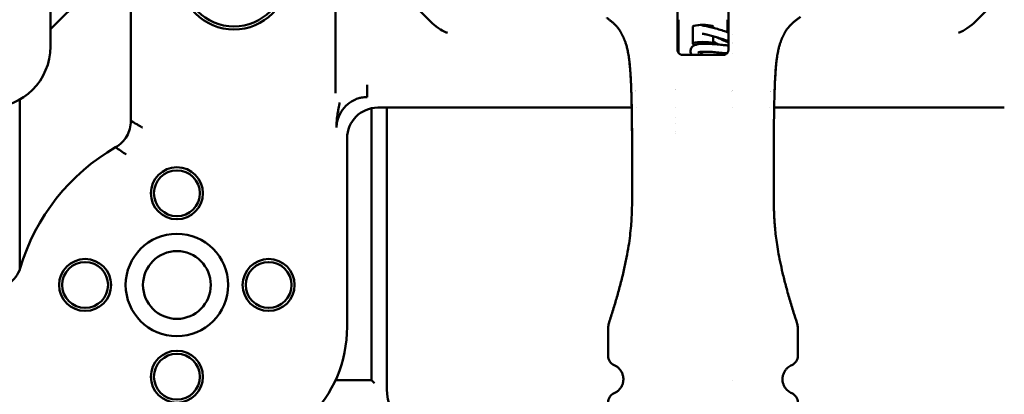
# Model space of a CAD drawing. Header units: millimetres. Extents: x 0 to 14369, y -869 to 2970.
# Tile 424 of 656: x 2446 to 2639, y 2360 to 2433. Entities that reach past the tile are written whole.
import ezdxf

# ---------------------------------------------------------------- set-up
doc = ezdxf.new("R2010")
doc.units = ezdxf.units.MM
doc.header["$LTSCALE"] = 10
doc.layers.add('Bemaßung (ISO)', color=7, linetype='Continuous', lineweight=25)
doc.layers.add('Sichtbar (ISO)', color=7, linetype='Continuous', lineweight=50)
doc.styles.add('Notiztext (DIN)', font='isocpeur.ttf')
doc.dimstyles.new('Standard (DIN)', dxfattribs={"dimscale": 10, "dimtxt": 3.5, "dimasz": 2.5, "dimexe": 3.175, "dimexo": 0.8, "dimgap": 0.8, "dimtad": 1, "dimrnd": 1e-08, "dimzin": 0, "dimtxsty": 'Notiztext (DIN)', "dimcen": 0.09, "dimdle": 10, "dimclrd": 256, "dimclre": 256, "dimclrt": 256, "dimadec": 0, "dimazin": 0, "dimtfac": 1, "dimtmove": 0, "dimatfit": 3, "dimfxl": 1, "dimtolj": 1, "dimtzin": 0, "dimlwd": -1, "dimlwe": -1, "dimarcsym": 0})

# ---------------------------------------------------------------- blocks, each defined once
blk = doc.blocks.new('*D22')
at = {"layer": 'Bemaßung (ISO)', "transparency": 16777216}
for p, q in [((2248.75, 2497.92), (2248.75, 2522.92)), ((2521.78, 2472.92), (2217, 2472.92)), ((2248.75, 2472.92), (2248.75, 2454.92)), ((2525.78, 2454.92), (2217, 2454.92)), ((2248.75, 2429.92), (2248.75, 2404.92))]:
    blk.add_line(p, q, dxfattribs=at)
for points in [[(2244.58, 2497.92), (2252.91, 2497.92), (2248.75, 2472.92)], [(2244.58, 2429.92), (2252.91, 2429.92), (2248.75, 2454.92)]]:
    blk.add_solid(points, dxfattribs=at)
at = {"layer": 'Defpoints', "color": 0, "transparency": 16777216}
for p in [(2529.78, 2472.92), (2248.75, 2454.92), (2533.78, 2454.92)]:
    blk.add_point(p, dxfattribs=at)
at = {"layer": 'Bemaßung (ISO)', "transparency": 16777216, "insert": (2198.75, 2424.55), "char_height": 35, "attachment_point": 1, "rotation": 90, "style": 'Notiztext (DIN)'}
blk.add_mtext('\\A1;9,00', dxfattribs=at)

msp = doc.modelspace()

# ---------------------------------------------------------------- linework, layer by layer
at = {"layer": 'Sichtbar (ISO)'}
for p, q in [((2507.717, 2456.745), (2507.716, 2418.754)), ((2451.783, 2427.924), (2451.783, 2451.426)), ((2467.582, 2447.432), (2467.582, 2413.334)), ((2451.783, 2431.302), (2464.854, 2444.373)), ((2451.783, 2431.302), (2464.854, 2444.373)), ((2574.783, 2427.283), (2574.783, 2443.02)), ((2584.783, 2443.057), (2584.783, 2427.283)), ((2526.406, 2432.756), (2519.615, 2439.547)), ((2639.951, 2439.547), (2633.16, 2432.756)), ((2574.983, 2433.189), (2574.983, 2427.789)), ((2577.783, 2431.835), (2577.783, 2428.482)), ((2577.783, 2431.835), (2577.783, 2428.482)), ((2581.783, 2431.835), (2581.783, 2431.611)), ((2581.783, 2431.835), (2581.783, 2431.611)), ((2584.583, 2430.747), (2584.583, 2433.189)), ((2581.783, 2429.953), (2581.783, 2428.482)), ((2581.783, 2429.953), (2581.783, 2428.482)), ((2585.562, 2430.379), (2585.562, 2430.379)), ((2578.092, 2428.153), (2577.811, 2428.426)), ((2578.092, 2428.153), (2577.811, 2428.426)), ((2581.731, 2428.404), (2581.755, 2428.426)), ((2581.731, 2428.404), (2581.755, 2428.426)), ((2584.583, 2428.811), (2584.583, 2428.811)), ((2585.562, 2428.63), (2585.562, 2428.629)), ((2585.562, 2428.417), (2585.562, 2428.417)), ((2574.983, 2427.789), (2574.983, 2426.683)), ((2581.981, 2426.284), (2577.896, 2426.284)), ((2585.562, 2426.535), (2585.562, 2426.535)), ((2507.716, 2422.403), (2507.716, 2422.403)), ((2507.716, 2422.403), (2507.716, 2422.403)), ((2513.894, 2418.006), (2513.894, 2420.402)), ((2507.716, 2419.403), (2507.716, 2419.403)), ((2507.716, 2419.403), (2507.716, 2419.403)), ((2445.783, 2384.238), (2445.783, 2417.531)), ((2445.783, 2384.238), (2445.783, 2417.531)), ((2514.783, 2415.804), (2514.783, 2362.444)), ((2514.783, 2362.444), (2514.783, 2415.804)), ((2515.976, 2415.924), (2565.807, 2415.924)), ((2517.783, 2360.687), (2517.783, 2415.924)), ((2517.783, 2360.687), (2517.783, 2415.924)), ((2566.653, 2415.924), (2566.664, 2415.924)), ((2574.316, 2415.924), (2574.317, 2415.924)), ((2585.562, 2415.924), (2585.562, 2415.924)), ((2592.852, 2415.924), (2592.866, 2415.924)), ((2593.759, 2415.924), (2638.903, 2415.924)), ((2574.316, 2414.076), (2574.317, 2414.076)), ((2574.316, 2412.86), (2574.317, 2412.86)), ((2574.317, 2411.315), (2574.316, 2411.315)), ((2574.316, 2410.825), (2574.317, 2410.825)), ((2509.984, 2372.924), (2509.984, 2409.932)), ((2561.172, 2367.217), (2561.172, 2372.516)), ((2598.394, 2372.516), (2598.394, 2367.217)), ((2514.783, 2362.444), (2507.702, 2362.444)), ((2515.383, 2361.844), (2514.783, 2362.444)), ((2585.562, 2362.444), (2585.562, 2362.444)), ((2585.562, 2362.444), (2585.562, 2362.444))]:
    msp.add_line(p, q, dxfattribs=at)
for centre, radius in [((2487.783, 2441.924), 10.65), ((2487.783, 2441.924), 10.05), ((2476.584, 2399.122), 5.1), ((2476.584, 2399.122), 4.5), ((2476.584, 2381.122), 10.05), ((2476.584, 2381.122), 6.647), ((2458.584, 2381.122), 5.1), ((2458.584, 2381.122), 4.5), ((2494.584, 2381.122), 5.1), ((2494.584, 2381.122), 4.5), ((2476.584, 2363.122), 5.1), ((2476.584, 2363.122), 4.5)]:
    msp.add_circle(centre, radius, dxfattribs=at)
for centre, radius, start, end in [((2439.783, 2427.924), 12, 270, 0), ((2572.983, 2420.724), 1.8, 317.78723, 317.80713), ((2586.583, 2420.724), 1.8, 235.43778, 235.45368), ((2484.783, 2372.924), 40.601, 119.85307, 163.55156), ((2484.783, 2372.924), 25.201, 270, 0), ((2563.172, 2367.217), 2, 180, 246.42409), ((2596.394, 2367.217), 2, 293.57818, 0), ((2527.783, 2360.687), 10, 180, 225), ((2527.783, 2360.687), 10, 180, 225), ((2563.172, 2358.052), 2, 113.57772, 180), ((2596.394, 2358.052), 2, 0, 66.4223)]:
    msp.add_arc(centre, radius, start, end, dxfattribs=at)
for centre, major_axis, ratio, start_param, end_param in [((2579.783, 2431.835), (2, 0), 0.1650476, 0, 3.1415927), ((2579.783, 2431.835), (-2, 0), 0.1650476, 3.1415927, 6.2831853), ((2579.783, 2428.482), (-2, 0), 0.1650476, 2.973459, 6.451319), ((2579.783, 2428.482), (-2, 0), 0.1650476, 2.973459, 6.451319), ((2515.992, 2409.915), (4.254, -4.254), 0.9972647, 2.357564, 3.9256213), ((2569.89, 2397.931), (-4, 0.035), 0.0007858, 6.2831599, 6.283185)]:
    msp.add_ellipse(centre, major_axis=major_axis, ratio=ratio, start_param=start_param, end_param=end_param, dxfattribs=at)
for points, knots in [([(2526.406, 2432.756), (2526.773, 2432.389), (2527.271, 2431.948), (2528.388, 2431.201), (2528.882, 2430.928), (2529.477, 2430.661), (2529.561, 2430.625), (2529.645, 2430.59)], [-0.20060988, -0.20060988, -0.20060988, -0.20060988, -0.08414371, -0.08414371, 0, 0, 0.01367688, 0.01367688, 0.01367688, 0.01367688]), ([(2560.918, 2433.532), (2560.924, 2433.528), (2560.975, 2433.491), (2561.086, 2433.412), (2561.271, 2433.275), (2561.469, 2433.125), (2561.672, 2432.966), (2561.873, 2432.803), (2562.069, 2432.638), (2562.256, 2432.473), (2562.432, 2432.31), (2562.597, 2432.15), (2562.749, 2431.993), (2562.889, 2431.84), (2563.017, 2431.691), (2563.134, 2431.545), (2563.241, 2431.405), (2563.338, 2431.268), (2563.427, 2431.136), (2563.507, 2431.008), (2563.582, 2430.885), (2563.652, 2430.762), (2563.722, 2430.636), (2563.794, 2430.504), (2563.864, 2430.372), (2563.933, 2430.238), (2564.001, 2430.103), (2564.069, 2429.963), (2564.139, 2429.816), (2564.212, 2429.654), (2564.291, 2429.473), (2564.376, 2429.267), (2564.469, 2429.031), (2564.567, 2428.761), (2564.669, 2428.455), (2564.774, 2428.111), (2564.879, 2427.726), (2564.982, 2427.296), (2565.083, 2426.815), (2565.181, 2426.277), (2565.272, 2425.678), (2565.358, 2425.014), (2565.436, 2424.281), (2565.506, 2423.474), (2565.57, 2422.587), (2565.626, 2421.614), (2565.676, 2420.549), (2565.72, 2419.386), (2565.758, 2418.119), (2565.791, 2416.743), (2565.82, 2415.245), (2565.843, 2413.635), (2565.862, 2411.963), (2565.875, 2410.309), (2565.884, 2408.75), (2565.889, 2407.325), (2565.893, 2406.025), (2565.895, 2404.797), (2565.896, 2403.585), (2565.897, 2402.368), (2565.897, 2401.157), (2565.897, 2399.948), (2565.897, 2398.707), (2565.887, 2397.384), (2565.859, 2395.947), (2565.796, 2394.378), (2565.68, 2392.658), (2565.49, 2390.772), (2565.204, 2388.703), (2564.804, 2386.43), (2564.274, 2383.947), (2563.631, 2381.349), (2562.913, 2378.745), (2562.147, 2376.182), (2561.627, 2374.55), (2561.368, 2373.753)], [0.00000054, 0.00000054, 0.00000054, 0.00000054, 0.00182283, 0.01485282, 0.02673262, 0.03755362, 0.04743493, 0.05648361, 0.06478012, 0.07238643, 0.07936199, 0.08576692, 0.0916643, 0.09711775, 0.10217143, 0.10683699, 0.11112834, 0.11508436, 0.11872659, 0.12204026, 0.12504781, 0.12784959, 0.13057872, 0.13331632, 0.13606522, 0.13880542, 0.14153627, 0.14430399, 0.14719876, 0.15032447, 0.15378555, 0.15767358, 0.16206137, 0.1670042, 0.17249671, 0.17849497, 0.18501968, 0.19214647, 0.19994651, 0.20847931, 0.21779741, 0.22795346, 0.2390122, 0.25105424, 0.26417261, 0.27847226, 0.29405693, 0.31101279, 0.32942646, 0.34937001, 0.37103462, 0.39464358, 0.41938803, 0.44369612, 0.46648031, 0.48709745, 0.50555371, 0.52290223, 0.54035477, 0.55811621, 0.57567669, 0.59285639, 0.61048941, 0.62970199, 0.65073015, 0.67374826, 0.69921756, 0.72731099, 0.75823965, 0.79254562, 0.8307345, 0.8726001, 0.91431551, 0.9556741, 0.99999877, 0.99999877, 0.99999877, 0.99999877]), ([(2579.548, 2432.038), (2579.833, 2432.041), (2580.111, 2431.993), (2580.787, 2431.858), (2581.132, 2431.779), (2581.859, 2431.593), (2582.236, 2431.489), (2583.001, 2431.266), (2583.388, 2431.146), (2584.119, 2430.908), (2584.464, 2430.791), (2584.783, 2430.675)], [4.3669229, 4.3669229, 4.3669229, 4.3669229, 4.8146218, 4.8146218, 5.1694424, 5.1694424, 5.5008399, 5.5008399, 5.8277046, 5.8277046, 6.1372087, 6.1372087, 6.1372087, 6.1372087]), ([(2598.198, 2373.753), (2597.992, 2374.385), (2597.517, 2375.874), (2596.779, 2378.308), (2596.049, 2380.918), (2595.426, 2383.386), (2594.931, 2385.611), (2594.547, 2387.617), (2594.257, 2389.431), (2594.045, 2391.078), (2593.897, 2392.578), (2593.798, 2393.945), (2593.736, 2395.186), (2593.7, 2396.308), (2593.681, 2397.326), (2593.672, 2398.269), (2593.669, 2399.172), (2593.669, 2400.063), (2593.669, 2400.96), (2593.669, 2401.858), (2593.669, 2402.751), (2593.67, 2403.644), (2593.671, 2404.563), (2593.672, 2405.555), (2593.675, 2406.66), (2593.679, 2407.904), (2593.685, 2409.305), (2593.695, 2410.881), (2593.711, 2412.596), (2593.732, 2414.341), (2593.76, 2416), (2593.792, 2417.52), (2593.831, 2418.909), (2593.875, 2420.18), (2593.926, 2421.335), (2593.983, 2422.381), (2594.047, 2423.32), (2594.118, 2424.158), (2594.196, 2424.903), (2594.278, 2425.566), (2594.366, 2426.158), (2594.458, 2426.686), (2594.553, 2427.157), (2594.65, 2427.575), (2594.746, 2427.947), (2594.842, 2428.278), (2594.936, 2428.575), (2595.028, 2428.843), (2595.118, 2429.085), (2595.205, 2429.304), (2595.287, 2429.502), (2595.365, 2429.68), (2595.438, 2429.839), (2595.506, 2429.981), (2595.569, 2430.111), (2595.63, 2430.234), (2595.691, 2430.352), (2595.753, 2430.468), (2595.815, 2430.584), (2595.878, 2430.698), (2595.94, 2430.809), (2596.006, 2430.921), (2596.078, 2431.04), (2596.16, 2431.167), (2596.252, 2431.303), (2596.356, 2431.447), (2596.474, 2431.599), (2596.606, 2431.758), (2596.753, 2431.925), (2596.917, 2432.097), (2597.098, 2432.276), (2597.296, 2432.461), (2597.511, 2432.65), (2597.741, 2432.843), (2597.985, 2433.038), (2598.239, 2433.234), (2598.496, 2433.424), (2598.74, 2433.599), (2598.882, 2433.698), (2598.946, 2433.743), (2598.953, 2433.747)], [0.00000005, 0.00000005, 0.00000005, 0.00000005, 0.03367248, 0.07674597, 0.11978812, 0.1579387, 0.19169996, 0.22187509, 0.24896698, 0.2733956, 0.29558214, 0.31576652, 0.33400302, 0.35035241, 0.36503982, 0.37856364, 0.39144843, 0.40420992, 0.41710637, 0.43006641, 0.44293983, 0.4556149, 0.46857603, 0.48259151, 0.49839172, 0.5162675, 0.53626508, 0.55888979, 0.58434377, 0.61035442, 0.63432038, 0.65615323, 0.67622018, 0.69461403, 0.71141981, 0.72669065, 0.7404918, 0.75289658, 0.76402825, 0.7740561, 0.78315117, 0.79143046, 0.79895281, 0.80577259, 0.81196481, 0.81761087, 0.82277942, 0.8275259, 0.83190353, 0.83595201, 0.83968005, 0.84307595, 0.84613289, 0.848886, 0.85141625, 0.85382114, 0.85618035, 0.8585349, 0.86088645, 0.86323381, 0.86563242, 0.86819769, 0.8710562, 0.87429594, 0.87795563, 0.88205378, 0.88659655, 0.8915935, 0.8970813, 0.90311003, 0.9097281, 0.91700442, 0.92503184, 0.93390849, 0.94377785, 0.95489917, 0.96757478, 0.98188537, 0.99794299, 0.9999997, 0.9999997, 0.9999997, 0.9999997]), ([(2629.921, 2430.59), (2629.93, 2430.594), (2629.938, 2430.597), (2630.539, 2430.849), (2631.109, 2431.155), (2632.296, 2431.948), (2632.794, 2432.39), (2633.16, 2432.756)], [-0.14284907, -0.14284907, -0.14284907, -0.14284907, -0.14194, -0.14194, -0.07769271, -0.07769271, -0.00000868, -0.00000868, -0.00000868, -0.00000868]), ([(2579.601, 2430.437), (2579.613, 2430.437), (2579.628, 2430.435), (2579.717, 2430.427), (2579.822, 2430.413), (2580.12, 2430.362), (2580.331, 2430.319), (2580.833, 2430.204), (2581.131, 2430.13), (2581.775, 2429.957), (2582.122, 2429.858), (2582.823, 2429.647), (2583.177, 2429.535), (2583.853, 2429.309), (2584.174, 2429.196), (2584.575, 2429.048), (2584.682, 2429.007), (2584.783, 2428.967)], [4.4473929, 4.4473929, 4.4473929, 4.4473929, 4.4971956, 4.4971956, 4.7038909, 4.7038909, 4.9769893, 4.9769893, 5.278685, 5.278685, 5.5896241, 5.5896241, 5.903082, 5.903082, 6.2155852, 6.2155852, 6.3369916, 6.3369916, 6.3369916, 6.3369916]), ([(2577.383, 2427.384), (2577.432, 2427.543), (2577.521, 2427.694), (2577.737, 2427.935), (2577.86, 2428.027), (2578.174, 2428.203), (2578.372, 2428.272), (2578.943, 2428.411), (2579.356, 2428.45), (2580.276, 2428.477), (2580.795, 2428.462), (2581.761, 2428.405), (2582.217, 2428.367), (2583.064, 2428.288), (2583.469, 2428.246), (2584.183, 2428.174), (2584.506, 2428.142), (2584.775, 2428.121), (2584.779, 2428.12), (2584.783, 2428.12)], [0, 0, 0, 0, 0.03533238, 0.03533238, 0.07024484, 0.07024484, 0.11905165, 0.11905165, 0.20063265, 0.20063265, 0.28148532, 0.28148532, 0.34812055, 0.34812055, 0.41078116, 0.41078116, 0.4705535, 0.4705535, 0.47146132, 0.47146132, 0.47146132, 0.47146132]), ([(2582.841, 2428.308), (2582.736, 2428.366), (2582.63, 2428.424), (2582.278, 2428.62), (2582.028, 2428.761), (2581.783, 2428.904)], [0.261329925, 0.261329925, 0.261329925, 0.261329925, 0.279589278, 0.279589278, 0.322142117, 0.322142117, 0.322142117, 0.322142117]), ([(2584.783, 2428.729), (2584.76, 2428.738), (2584.684, 2428.769), (2584.541, 2428.829), (2584.328, 2428.917), (2584.084, 2429.021), (2583.836, 2429.127), (2583.583, 2429.237), (2583.327, 2429.351), (2583.071, 2429.466), (2582.816, 2429.583), (2582.607, 2429.682), (2582.483, 2429.742), (2582.444, 2429.761)], [0.81141869, 0.81141869, 0.81141869, 0.81141869, 0.81707317, 0.82926829, 0.84146341, 0.85365854, 0.86585366, 0.87804878, 0.8902439, 0.90243902, 0.91463415, 0.92682927, 0.93265305, 0.93265305, 0.93265305, 0.93265305]), ([(2575.783, 2426.283), (2575.731, 2426.283), (2575.677, 2426.288), (2575.624, 2426.296), (2575.571, 2426.305), (2575.517, 2426.318), (2575.465, 2426.335), (2575.412, 2426.353), (2575.361, 2426.375), (2575.311, 2426.402), (2575.262, 2426.428), (2575.215, 2426.459), (2575.172, 2426.492), (2575.129, 2426.525), (2575.091, 2426.56), (2575.057, 2426.596), (2575.023, 2426.631), (2574.994, 2426.667), (2574.968, 2426.704), (2574.943, 2426.74), (2574.92, 2426.776), (2574.901, 2426.813), (2574.881, 2426.849), (2574.865, 2426.886), (2574.85, 2426.923), (2574.836, 2426.961), (2574.824, 2426.999), (2574.813, 2427.039), (2574.803, 2427.078), (2574.796, 2427.12), (2574.791, 2427.161), (2574.785, 2427.202), (2574.783, 2427.243), (2574.783, 2427.283)], [0, 0, 0, 0, 0.0909091, 0.0909091, 0.0909091, 0.1818182, 0.1818182, 0.1818182, 0.2727273, 0.2727273, 0.2727273, 0.3636364, 0.3636364, 0.3636364, 0.4545455, 0.4545455, 0.4545455, 0.5454545, 0.5454545, 0.5454545, 0.6363636, 0.6363636, 0.6363636, 0.7272727, 0.7272727, 0.7272727, 0.8181818, 0.8181818, 0.8181818, 0.9090909, 0.9090909, 0.9090909, 1, 1, 1, 1]), ([(2577.896, 2426.284), (2577.765, 2426.284), (2577.499, 2426.283), (2577.088, 2426.283), (2576.664, 2426.283), (2576.229, 2426.283), (2575.933, 2426.283), (2575.783, 2426.283)], [0, 0, 0, 0, 0.2, 0.4, 0.6, 0.8, 0.99999997, 0.99999997, 0.99999997, 0.99999997]), ([(2577.576, 2426.284), (2577.559, 2426.311), (2577.543, 2426.338), (2577.447, 2426.507), (2577.385, 2426.658), (2577.321, 2427.003), (2577.327, 2427.204), (2577.383, 2427.384)], [0.534337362, 0.534337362, 0.534337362, 0.534337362, 0.541767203, 0.541767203, 0.579250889, 0.579250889, 0.619462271, 0.619462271, 0.619462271, 0.619462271]), ([(2584.49, 2426.577), (2584.374, 2426.587), (2584.252, 2426.598), (2583.732, 2426.649), (2583.279, 2426.697), (2582.415, 2426.781), (2581.998, 2426.818), (2581.206, 2426.875), (2580.82, 2426.895), (2580.129, 2426.908), (2579.813, 2426.903), (2579.427, 2426.874), (2579.316, 2426.863), (2579.132, 2426.836), (2579.056, 2426.822), (2578.884, 2426.781), (2578.817, 2426.751), (2578.8, 2426.742), (2578.799, 2426.741), (2578.799, 2426.741)], [0.17853406, 0.17853406, 0.17853406, 0.17853406, 0.20210435, 0.20210435, 0.27494757, 0.27494757, 0.33624468, 0.33624468, 0.39456424, 0.39456424, 0.44991962, 0.44991962, 0.47503019, 0.47503019, 0.49722936, 0.49722936, 0.53598477, 0.53598477, 0.54225124, 0.54225124, 0.54225124, 0.54225124]), ([(2579.154, 2426.839), (2579.225, 2426.771), (2579.312, 2426.695), (2579.539, 2426.511), (2579.69, 2426.399), (2579.855, 2426.283)], [0.108413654, 0.108413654, 0.108413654, 0.108413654, 0.135152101, 0.135152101, 0.170822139, 0.170822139, 0.170822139, 0.170822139]), ([(2583.783, 2426.283), (2583.64, 2426.283), (2583.362, 2426.283), (2582.972, 2426.283), (2582.609, 2426.283), (2582.277, 2426.283), (2582.076, 2426.284), (2581.981, 2426.284)], [0.00000034, 0.00000034, 0.00000034, 0.00000034, 0.2, 0.4, 0.6, 0.8, 1, 1, 1, 1]), ([(2584.783, 2427.283), (2584.783, 2427.238), (2584.78, 2427.191), (2584.773, 2427.143), (2584.766, 2427.094), (2584.755, 2427.044), (2584.74, 2426.993), (2584.725, 2426.943), (2584.706, 2426.894), (2584.681, 2426.844), (2584.657, 2426.795), (2584.628, 2426.745), (2584.595, 2426.699), (2584.561, 2426.653), (2584.524, 2426.609), (2584.485, 2426.571), (2584.446, 2426.533), (2584.406, 2426.5), (2584.366, 2426.471), (2584.327, 2426.443), (2584.287, 2426.419), (2584.246, 2426.397), (2584.206, 2426.376), (2584.164, 2426.358), (2584.119, 2426.341), (2584.073, 2426.325), (2584.024, 2426.311), (2583.969, 2426.301), (2583.914, 2426.29), (2583.853, 2426.283), (2583.783, 2426.283)], [0.0000022, 0.0000022, 0.0000022, 0.0000022, 0.1, 0.1, 0.1, 0.2, 0.2, 0.2, 0.3, 0.3, 0.3, 0.4, 0.4, 0.4, 0.5, 0.5, 0.5, 0.6, 0.6, 0.6, 0.7, 0.7, 0.7, 0.8, 0.8, 0.8, 0.9, 0.9, 0.9, 1, 1, 1, 1]), ([(2565.867, 2411.307), (2565.839, 2414.622), (2565.789, 2417.752), (2565.617, 2421.952), (2565.53, 2423.356), (2565.407, 2424.547)], [0, 0, 0, 0, 0.54162502, 0.54162502, 0.85563389, 0.85563389, 0.85563389, 0.85563389]), ([(2508.533, 2416.933), (2508.51, 2416.827), (2508.463, 2416.608), (2508.397, 2416.295), (2508.27, 2415.658), (2508.165, 2415.061), (2508.066, 2414.435), (2507.99, 2413.846), (2507.935, 2413.23), (2507.917, 2412.926), (2507.903, 2412.622), (2507.899, 2412.325), (2507.9, 2412.169), (2507.901, 2412.091), (2507.902, 2412.039), (2507.902, 2412.014)], [0.00001558, 0.00001558, 0.00001558, 0.00001558, 0.07265539, 0.14535009, 0.24821584, 0.35113153, 0.45409275, 0.5569489, 0.65962768, 0.73211248, 0.80450237, 0.87679014, 0.92784826, 0.9639335, 1, 1, 1, 1]), ([(2512.935, 2417.932), (2512.935, 2417.932), (2512.935, 2417.932), (2512.935, 2417.932), (2512.935, 2417.932), (2512.934, 2417.932), (2512.933, 2417.932), (2512.932, 2417.931), (2512.931, 2417.931), (2512.928, 2417.931), (2512.926, 2417.93), (2512.92, 2417.929), (2512.915, 2417.929), (2512.9, 2417.926), (2512.889, 2417.924), (2512.846, 2417.916), (2512.813, 2417.91), (2512.684, 2417.884), (2512.586, 2417.861), (2512.199, 2417.76), (2511.913, 2417.66), (2511.089, 2417.3), (2510.573, 2416.974), (2509.611, 2416.161), (2509.166, 2415.651), (2508.443, 2414.508), (2508.165, 2413.85), (2507.989, 2413.029), (2507.964, 2412.881), (2507.944, 2412.723), (2507.943, 2412.711), (2507.941, 2412.696), (2507.941, 2412.692), (2507.94, 2412.687), (2507.94, 2412.686), (2507.94, 2412.684), (2507.94, 2412.684), (2507.94, 2412.683), (2507.94, 2412.683), (2507.94, 2412.682), (2507.939, 2412.682), (2507.939, 2412.682), (2507.939, 2412.682), (2507.939, 2412.682), (2507.939, 2412.682), (2507.939, 2412.682)], [0.00190107, 0.00190107, 0.00190107, 0.00190107, 0.0019487, 0.0019487, 0.00203477, 0.00203477, 0.00220798, 0.00220798, 0.00237887, 0.00237887, 0.00272215, 0.00272215, 0.00342569, 0.00342569, 0.0051557, 0.0051557, 0.01016408, 0.01016408, 0.02518237, 0.02518237, 0.07033948, 0.07033948, 0.16009077, 0.16009077, 0.2592441, 0.2592441, 0.36305903, 0.36305903, 0.38561349, 0.38561349, 0.38738908, 0.38738908, 0.38805565, 0.38805565, 0.38822458, 0.38822458, 0.38832612, 0.38832612, 0.38837019, 0.38837019, 0.38841302, 0.38841302, 0.38845632, 0.38845632, 0.3884588, 0.3884588, 0.3884588, 0.3884588]), ([(2464.573, 2408.137), (2465.026, 2408.414), (2465.445, 2408.742), (2466.181, 2409.487), (2466.495, 2409.897), (2467.012, 2410.79), (2467.211, 2411.267), (2467.492, 2412.276), (2467.568, 2412.803), (2467.582, 2413.334)], [-0.31435229, -0.31435229, -0.31435229, -0.31435229, -0.23465693, -0.23465693, -0.15717769, -0.15717769, -0.07969777, -0.07969777, 0, 0, 0, 0]), ([(2467.582, 2413.334), (2467.955, 2413.115), (2468.328, 2412.895), (2468.888, 2412.566), (2469.073, 2412.456), (2469.353, 2412.291), (2469.443, 2412.238), (2469.592, 2412.15), (2469.643, 2412.12), (2469.688, 2412.094), (2469.802, 2412.026), (2469.819, 2412.017), (2469.82, 2412.016), (2469.821, 2412.016)], [0.0000011, 0.0000011, 0.0000011, 0.0000011, 1.070165, 1.070165, 1.6037323, 1.6037323, 1.8707194, 1.8707194, 2.0186454, 2.0186454, 2.057872, 2.057872, 2.0605542, 2.0605542, 2.0605542, 2.0605542]), ([(2507.945, 2412.738), (2507.94, 2412.692), (2507.924, 2412.549), (2507.91, 2412.357), (2507.904, 2412.185), (2507.902, 2412.087), (2507.902, 2412.038), (2507.902, 2412.014)], [0.922828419, 0.922828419, 0.922828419, 0.922828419, 0.937552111, 0.968709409, 0.984335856, 0.992163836, 0.999999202, 0.999999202, 0.999999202, 0.999999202]), ([(2440.097, 2380.125), (2440.738, 2380.137), (2441.372, 2380.257), (2442.573, 2380.685), (2443.136, 2380.989), (2444.154, 2381.75), (2444.606, 2382.204), (2445.356, 2383.235), (2445.651, 2383.809), (2445.844, 2384.42)], [-0.38338941, -0.38338941, -0.38338941, -0.38338941, -0.28725485, -0.28725485, -0.19169892, -0.19169892, -0.09613941, -0.09613941, -0.00000454, -0.00000454, -0.00000454, -0.00000454]), ([(2561.194, 2372.93), (2561.194, 2372.929), (2561.181, 2372.809), (2561.174, 2372.689), (2561.173, 2372.572)], [0.66441824, 0.66441824, 0.66441824, 0.66441824, 0.66666667, 0.95477311, 0.95477311, 0.95477311, 0.95477311]), ([(2598.376, 2372.893), (2598.375, 2372.904), (2598.362, 2373.033), (2598.343, 2373.161), (2598.321, 2373.279)], [0.3053932, 0.3053932, 0.3053932, 0.3053932, 0.33333333, 0.61670739, 0.61670739, 0.61670739, 0.61670739]), ([(2562.372, 2365.384), (2562.455, 2365.348), (2562.625, 2365.265), (2562.884, 2365.105), (2563.136, 2364.91), (2563.374, 2364.681), (2563.589, 2364.423), (2563.774, 2364.14), (2563.924, 2363.843), (2564.038, 2363.54), (2564.116, 2363.24), (2564.161, 2362.942), (2564.177, 2362.645), (2564.164, 2362.35), (2564.121, 2362.053), (2564.045, 2361.752), (2563.934, 2361.448), (2563.785, 2361.147), (2563.599, 2360.86), (2563.383, 2360.597), (2563.143, 2360.365), (2562.889, 2360.167), (2562.628, 2360.005), (2562.456, 2359.921), (2562.372, 2359.885)], [0, 0, 0, 0, 0.04545455, 0.09090909, 0.13636364, 0.18181818, 0.22727273, 0.27272727, 0.31818182, 0.36363636, 0.40909091, 0.45454545, 0.5, 0.54545455, 0.59090909, 0.63636364, 0.68181818, 0.72727273, 0.77272727, 0.81818182, 0.86363636, 0.90909091, 0.95454545, 0.99999995, 0.99999995, 0.99999995, 0.99999995]), ([(2597.194, 2365.384), (2597.073, 2365.331), (2596.948, 2365.267), (2596.824, 2365.191), (2596.699, 2365.114), (2596.574, 2365.025), (2596.449, 2364.919), (2596.325, 2364.813), (2596.201, 2364.69), (2596.085, 2364.55), (2595.969, 2364.41), (2595.86, 2364.253), (2595.762, 2364.075), (2595.665, 2363.896), (2595.58, 2363.696), (2595.519, 2363.492), (2595.458, 2363.289), (2595.42, 2363.082), (2595.403, 2362.872), (2595.387, 2362.662), (2595.393, 2362.448), (2595.419, 2362.244), (2595.446, 2362.041), (2595.492, 2361.848), (2595.556, 2361.66), (2595.621, 2361.472), (2595.705, 2361.289), (2595.802, 2361.124), (2595.899, 2360.958), (2596.008, 2360.808), (2596.121, 2360.676), (2596.235, 2360.544), (2596.353, 2360.43), (2596.473, 2360.33), (2596.593, 2360.23), (2596.715, 2360.144), (2596.836, 2360.07), (2596.957, 2359.997), (2597.077, 2359.936), (2597.194, 2359.885)], [0, 0, 0, 0, 0.07692308, 0.07692308, 0.07692308, 0.15384615, 0.15384615, 0.15384615, 0.23076923, 0.23076923, 0.23076923, 0.30769231, 0.30769231, 0.30769231, 0.38461538, 0.38461538, 0.38461538, 0.46153846, 0.46153846, 0.46153846, 0.53846154, 0.53846154, 0.53846154, 0.61538462, 0.61538462, 0.61538462, 0.69230769, 0.69230769, 0.69230769, 0.76923077, 0.76923077, 0.76923077, 0.84615385, 0.84615385, 0.84615385, 0.92307692, 0.92307692, 0.92307692, 0.99999997, 0.99999997, 0.99999997, 0.99999997])]:
    msp.add_open_spline(points, degree=3, knots=knots, dxfattribs=at)
for points in [[(2564.989, 2427.255), (2564.99, 2427.251), (2564.991, 2427.247), (2564.992, 2427.243)], [(2564.989, 2427.255), (2564.99, 2427.253), (2564.99, 2427.252), (2564.99, 2427.25)], [(2565.033, 2427.052), (2565.019, 2427.117), (2565.006, 2427.181), (2564.992, 2427.243)], [(2565.106, 2426.682), (2565.09, 2426.771), (2565.073, 2426.857), (2565.055, 2426.942)], [(2594.512, 2426.951), (2594.495, 2426.866), (2594.478, 2426.778), (2594.461, 2426.689)], [(2594.575, 2427.244), (2594.566, 2427.205), (2594.557, 2427.166), (2594.549, 2427.126)], [(2594.577, 2427.254), (2594.576, 2427.251), (2594.575, 2427.248), (2594.575, 2427.244)], [(2594.161, 2424.567), (2593.982, 2422.85), (2593.881, 2420.682), (2593.814, 2418.282)], [(2566.569, 2419.164), (2566.567, 2419.166), (2566.564, 2419.167), (2566.561, 2419.169)], [(2592.956, 2419.142), (2592.952, 2419.139), (2592.948, 2419.137), (2592.944, 2419.135)], [(2513.894, 2418.006), (2513.522, 2418.006), (2513.149, 2417.972), (2512.783, 2417.903)], [(2466.66, 2406.735), (2465.962, 2407.207), (2465.266, 2407.674), (2464.573, 2408.137)], [(2565.897, 2402.316), (2565.896, 2403.902), (2565.895, 2405.478), (2565.89, 2407.02)], [(2561.172, 2372.516), (2561.172, 2372.535), (2561.172, 2372.553), (2561.173, 2372.572)], [(2561.194, 2372.93), (2561.21, 2373.088), (2561.236, 2373.244), (2561.27, 2373.395)], [(2561.368, 2373.753), (2561.33, 2373.635), (2561.297, 2373.516), (2561.27, 2373.395)], [(2598.198, 2373.754), (2598.248, 2373.6), (2598.289, 2373.441), (2598.32, 2373.279)], [(2598.376, 2372.893), (2598.388, 2372.768), (2598.394, 2372.642), (2598.394, 2372.516)]]:
    msp.add_open_spline(points, degree=3, dxfattribs=at)

# ---------------------------------------------------------------- dimensions: what is measured, and where the dimension line sits
at = {"layer": 'Bemaßung (ISO)'}
dim = msp.add_linear_dim(base=(2248.747, 2454.924), p1=(2529.783, 2472.924), p2=(2533.783, 2454.924), angle=90, dimstyle='Standard (DIN)', override={"dimgap": 0.8, "dimdec": 2, "dimlfac": 0.5, "dimtol": 0, "dimlim": 0, "dimtp": 0, "dimtm": 0, "dimtdec": 2, "dimtofl": 1, "dimatfit": 1}, dxfattribs=at)
dim.commit()
dim.dimension.update_dxf_attribs({"geometry": '*D22', "text_midpoint": (2248.747, 2463.924), "dimtype": 160})

doc.saveas('drawing.dxf')
